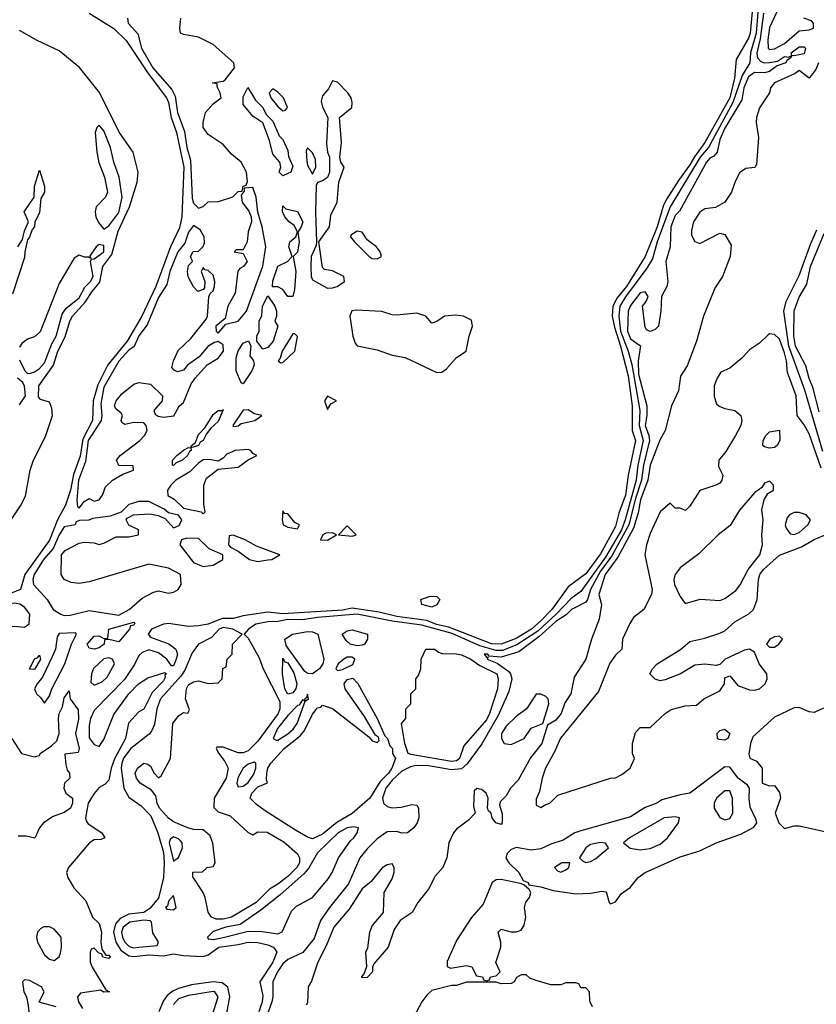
# Model space of a CAD drawing. Header units: inches. Extents: x 2348341 to 2479810, y 460419 to 613669.
# Tile 570 of 656: x 2445011 to 2448219, y 553400 to 557364. Entities that reach past the tile are written whole.
import ezdxf

# ---------------------------------------------------------------- set-up
doc = ezdxf.new("R2010")
doc.units = ezdxf.units.IN
doc.header["$MEASUREMENT"] = 0
doc.layers.add('C4545', color=7, linetype='Continuous')

msp = doc.modelspace()

# ---------------------------------------------------------------- linework, layer by layer
at = {"layer": 'C4545', "color": 2}
for points, elevation in [([(2447961.3, 557410), (2447952.1, 557310), (2447945.3, 557290), (2447896.4, 557203.6), (2447888.9, 557128.9), (2447870, 557049.8), (2447770, 556869.8), (2447727.6, 556812.4), (2447710, 556779.2), (2447663.6, 556716.4), (2447617.4, 556642.6), (2447603.3, 556616.6), (2447577.4, 556530), (2447529, 556410), (2447453.8, 556290), (2447416.3, 556243.7), (2447399.8, 556210), (2447397, 556170), (2447405.8, 556125.8), (2447430.1, 556050), (2447460.4, 555930), (2447477.8, 555810), (2447477.6, 555710), (2447490.2, 555670), (2447461.3, 555530), (2447450, 555449.3), (2447423.2, 555376.8), (2447410, 555323.7), (2447350, 555213.3), (2447290, 555133), (2447219.9, 555080.1), (2447153.4, 554990), (2447110, 554943.8), (2447072.3, 554910), (2447010, 554873.1), (2446950, 554849.9), (2446910, 554850.8), (2446738.6, 554918.6), (2446689.5, 554929.5), (2446650, 554945.2), (2446530, 554961.5), (2446458.3, 554978.3), (2446350, 554995.3), (2446310, 554987.3), (2446070, 554971.8), (2446010, 554979.2), (2445910, 554964.4), (2445870, 554953.5), (2445826.3, 554953.7), (2445770, 554930.9), (2445730, 554923.5), (2445690, 554921.2), (2445610, 554932.5), (2445590, 554929.8), (2445541.6, 554910), (2445527.3, 554890), (2445538, 554878), (2445611, 554851), (2445639.3, 554830), (2445646, 554810), (2445640.5, 554790), (2445630, 554762), (2445622, 554762), (2445602.7, 554790), (2445570, 554814.5), (2445530, 554827.3), (2445503.7, 554816.3), (2445490, 554804), (2445472.3, 554767.7), (2445432.4, 554707.6), (2445310, 554582.7), (2445296, 554550), (2445290, 554522), (2445290, 554472), (2445310, 554446), (2445330, 554437.3), (2445350, 554466), (2445390, 554566), (2445449.6, 554650.4), (2445489.6, 554690.4), (2445526.2, 554713.8), (2445595.3, 554735.3), (2445602, 554730), (2445594.4, 554725.6), (2445595.9, 554715.9), (2445590, 554702.7), (2445544.2, 554655.8), (2445510, 554588), (2445490, 554578), (2445448.5, 554531.5), (2445436.4, 554470), (2445392.3, 554387.7), (2445379, 554350), (2445370, 554302), (2445354.4, 554285.6), (2445330, 554272.3), (2445310, 554249.2), (2445286.7, 554210), (2445276, 554150), (2445278, 554138), (2445286.4, 554126.4), (2445342, 554090), (2445354, 554070), (2445336.9, 554063.1), (2445310, 554062), (2445292, 554050), (2445206.8, 553950), (2445198.8, 553930), (2445204.9, 553910), (2445228.9, 553868.9), (2445276.7, 553816.7), (2445304, 553750), (2445330, 553724.7), (2445340.5, 553690), (2445337.3, 553650), (2445342, 553622), (2445358, 553598), (2445370, 553598), (2445376, 553590), (2445370, 553584), (2445346, 553590), (2445342, 553602), (2445327.3, 553607.3), (2445310, 553626), (2445298, 553622), (2445294, 553610), (2445294, 553570), (2445302, 553550), (2445358, 553458), (2445372, 553450), (2445350, 553448.7), (2445336.4, 553456.4), (2445254.8, 553445.2), (2445242.8, 553430), (2445246.8, 553410), (2445263.4, 553383.4)], 18), ([(2447984.5, 557410), (2447976.1, 557310), (2447954.4, 557230), (2447951.2, 557190), (2447920.6, 557139.4), (2447883.1, 557030), (2447784.6, 556850), (2447751.6, 556810), (2447629.6, 556610.4), (2447578.5, 556470), (2447558.7, 556401.3), (2447536.6, 556363.4), (2447450, 556248.7), (2447427.5, 556210), (2447422.9, 556170), (2447430.7, 556110), (2447460.4, 556030), (2447475.3, 555975.3), (2447507.6, 555790), (2447505.3, 555730), (2447521.1, 555670), (2447499.5, 555570), (2447493.8, 555510), (2447449.5, 555350), (2447434.1, 555310), (2447370, 555200.7), (2447270, 555061.3), (2447230, 555032), (2447171, 554970), (2447097.7, 554902.3), (2447012.7, 554847.3), (2446955.4, 554824.6), (2446930, 554824.6), (2446863.3, 554843.3), (2446752.5, 554892.5), (2446630, 554926.7), (2446510, 554942), (2446370, 554970.4), (2446210, 554957.4), (2446150, 554948.3), (2446090, 554948.8), (2446050, 554940.7), (2446010, 554939.8), (2445961, 554930), (2445932, 554910), (2445914, 554890), (2445930, 554874), (2445974.4, 554794.4), (2445991, 554750), (2446058.5, 554618.5), (2446057.6, 554590), (2446051.4, 554570), (2445970, 554459.6), (2445930, 554420.5), (2445910, 554412.3), (2445890, 554412.7), (2445830, 554435.3), (2445804.7, 554435.3), (2445802, 554430), (2445812, 554410), (2445837.3, 554377.3), (2445850.4, 554350), (2445842.6, 554310), (2445794.3, 554230), (2445792, 554192), (2445810, 554174.9), (2445858, 554158), (2445930, 554092), (2445950, 554082), (2445970, 554094), (2446007.3, 554092.7), (2446073.7, 554053.7), (2446130, 554006), (2446138, 553990), (2446137.6, 553970), (2446126, 553950), (2446090, 553914), (2446050, 553883), (2446016, 553864), (2445963.1, 553810), (2445864, 553750), (2445830, 553742), (2445802, 553742), (2445782.7, 553750), (2445769.1, 553770.9), (2445758, 553830), (2445749, 553850), (2445707.3, 553912.7), (2445708.4, 553931.6), (2445747.3, 553932.7), (2445766, 553950), (2445790, 553954), (2445798, 553970), (2445788.4, 554048.4), (2445778, 554078), (2445750, 554102), (2445710, 554104), (2445688, 554110), (2445630, 554135.1), (2445609.8, 554149.8), (2445573.6, 554190), (2445564.2, 554210), (2445558.7, 554238.7), (2445542, 554262), (2445496, 554290), (2445480.9, 554310), (2445476, 554330), (2445484.5, 554350), (2445510.5, 554370.5), (2445526.8, 554366.8), (2445538, 554358), (2445552, 554330), (2445570, 554312), (2445580.4, 554319.6), (2445618, 554390), (2445627.6, 554530), (2445650, 554560.7), (2445670, 554574.8), (2445688, 554572), (2445694.6, 554585.4), (2445678.4, 554630), (2445682, 554670), (2445690, 554686), (2445710, 554698), (2445730, 554702), (2445770, 554692), (2445810, 554694), (2445826, 554710), (2445828.4, 554751.6), (2445842, 554758), (2445846, 554790), (2445866, 554810), (2445868, 554850), (2445906, 554890), (2445868.7, 554910), (2445830, 554916.9), (2445814, 554910), (2445783.4, 554876.6), (2445730.7, 554850), (2445704.7, 554815.3), (2445675.1, 554744.9), (2445659.7, 554720.3), (2445577.4, 554630), (2445562.3, 554590), (2445553, 554527), (2445541, 554499), (2445532.6, 554487.4), (2445457.6, 554430), (2445429.1, 554390.9), (2445421.5, 554370), (2445419.1, 554350), (2445429.4, 554269.4), (2445450, 554233.7), (2445499.2, 554199.2), (2445539, 554159), (2445567.4, 554090), (2445590, 554010.6), (2445592.4, 553970), (2445589.3, 553910), (2445570, 553826.9), (2445534.6, 553785.4), (2445510.4, 553770), (2445450, 553762.5), (2445414.6, 553745.4), (2445395.8, 553724.2), (2445388.4, 553690), (2445398, 553650), (2445418.2, 553618.2), (2445450, 553594.7), (2445470, 553592), (2445530, 553598.9), (2445590, 553594.3), (2445630, 553603.6), (2445670, 553596.9), (2445750, 553592.7), (2445770, 553598.7), (2445813.2, 553630), (2445890, 553640.2), (2445930, 553650.2), (2445970, 553648.7), (2446010, 553639.5), (2446030.7, 553630), (2446039.9, 553619.9), (2446046, 553610), (2446030.3, 553570), (2445978, 553490), (2445990, 553434), (2445986.7, 553410), (2445973.8, 553370)], 22), ([(2445290.7, 557390.7), (2445390, 557329), (2445440, 557280), (2445527.4, 557147.4), (2445601.1, 557050), (2445609.2, 557030), (2445620.9, 556970), (2445642.7, 556910), (2445671.4, 556770), (2445663.2, 556570), (2445653.9, 556526.1), (2445617.4, 556450), (2445558.2, 556290), (2445502.7, 556170), (2445442.7, 556070), (2445365.6, 555974.4), (2445325.7, 555894.3), (2445307, 555830), (2445303.2, 555750), (2445264.2, 555675.8), (2445253.9, 555606.1), (2445226.9, 555533.1), (2445214.6, 555470), (2445195.5, 555410), (2445162.7, 555350), (2445131, 555269), (2445031.2, 555130), (2445013.4, 555070), (2444950, 555044.5)], 14), ([(2445444.9, 557370), (2445447.7, 557350), (2445486.9, 557306.9), (2445501.7, 557250), (2445547.3, 557170), (2445622.7, 557082.7), (2445636.7, 557056.7), (2445645.4, 556990), (2445673.9, 556913.9), (2445684.3, 556850), (2445698.6, 556798.6), (2445705.1, 556645.1), (2445710, 556624.7), (2445730, 556604.7), (2445750, 556612), (2445770, 556631.3), (2445811.6, 556631.6), (2445868.9, 556651.1), (2445890, 556672), (2445906, 556674), (2445910, 556694), (2445922, 556698), (2445928, 556712), (2445924, 556750), (2445902.7, 556790), (2445862.9, 556822.9), (2445830, 556861.2), (2445770, 556902), (2445749, 556930), (2445749, 556950), (2445759, 556990), (2445790, 557024.7), (2445822, 557050), (2445818, 557070), (2445806, 557094), (2445806, 557106), (2445786, 557110), (2445830, 557116), (2445837.5, 557122.5), (2445876, 557170), (2445873.2, 557190), (2445790, 557264.5), (2445730, 557294), (2445670, 557304), (2445658, 557310), (2445655.3, 557330), (2445659, 557370)], 18), ([(2448005.5, 557390), (2447993, 557287), (2447979.2, 557230), (2447981.8, 557210), (2447995.3, 557195.3), (2448010, 557190.2), (2448030, 557191.1), (2448062.4, 557197.6), (2448090, 557215.6), (2448106.3, 557213.7), (2448119.6, 557219.6), (2448116, 557210), (2448100.6, 557199.4), (2448096.4, 557190), (2448061.1, 557178.9), (2448030, 557155.1), (2448010, 557149.8), (2447970, 557151), (2447946.2, 557133.8), (2447927.1, 557090), (2447918.5, 557041.5), (2447850, 556927), (2447830, 556881.2), (2447819.3, 556830), (2447805.4, 556814.6), (2447790, 556806.6), (2447777.1, 556790), (2447667.4, 556592.6), (2447650, 556575.1), (2447633, 556530), (2447630.8, 556450), (2447613, 556390), (2447620.5, 556310), (2447616.3, 556290), (2447594.8, 556250), (2447592.4, 556190), (2447582.8, 556130), (2447570, 556117.2), (2447549.1, 556109.1), (2447535.3, 556115.3), (2447530, 556126), (2447519, 556210), (2447534, 556230), (2447542, 556250), (2447530, 556268), (2447510, 556264), (2447470, 556212.7), (2447461.3, 556190), (2447457.8, 556110), (2447470, 556079.3), (2447510.6, 556050.6), (2447501.2, 555990), (2447503.1, 555936.9), (2447535.6, 555810), (2447536.5, 555770), (2447529.5, 555730), (2447543.9, 555690), (2447546.4, 555670), (2447522.7, 555570), (2447515, 555510), (2447490, 555436.3), (2447463.3, 555330), (2447395.1, 555204.9), (2447350, 555143.1), (2447308.7, 555070), (2447297.6, 555030), (2447290, 555018.9), (2447232.2, 554990), (2447211.7, 554968.3), (2447170, 554941.7), (2447101.3, 554878.7), (2447021.2, 554818.8), (2446950, 554797.3), (2446901.2, 554801.2), (2446896, 554810), (2446881, 554810), (2446890, 554798), (2446896.9, 554796.9), (2446893.4, 554790), (2446933.8, 554773.8), (2446979.8, 554739.8), (2446987.6, 554730), (2446993.1, 554710), (2446980.2, 554659.8), (2446938, 554562), (2446871.7, 554448.3), (2446812.1, 554367.9), (2446790, 554348), (2446750, 554344.1), (2446650, 554360.8), (2446600.1, 554359.9), (2446583.8, 554356.2), (2446550, 554338), (2446510, 554302.7), (2446484.5, 554270), (2446472, 554230), (2446476.3, 554210), (2446490, 554196.3), (2446510, 554190.5), (2446547, 554193), (2446590, 554204.7), (2446610, 554202), (2446616, 554190), (2446618, 554150), (2446611.3, 554130), (2446598, 554110), (2446572, 554090), (2446549.5, 554089.5), (2446530, 554095.3), (2446490, 554094), (2446450, 554066), (2446410, 554025.2), (2446380.5, 553990), (2446334.6, 553885.4), (2446257.6, 553790), (2446222.6, 553737.4), (2446195.9, 553664.1), (2446151, 553609), (2446090, 553580.4), (2446070, 553563.1), (2446049.2, 553530), (2446030.2, 553490), (2446030.2, 553430), (2446026, 553410), (2446011.4, 553368.6)], 26), ([(2448061.1, 557398.9), (2448030, 557333.2), (2448023.1, 557283.1), (2448024.9, 557250), (2448030, 557244), (2448050, 557247), (2448090, 557268.7), (2448150, 557318.8), (2448190, 557322.8), (2448208, 557330), (2448208, 557350), (2448199, 557359), (2448168, 557370)], 30), ([(2444973.2, 555346.8), (2445013.4, 555406.6), (2445033.7, 555446.3), (2445052.9, 555550), (2445065.6, 555590), (2445114.5, 555685.5), (2445142.2, 555770), (2445140.1, 555800.1), (2445130, 555824.5), (2445094.2, 555834.2), (2445085.7, 555845.7), (2445087.1, 555890), (2445146.6, 555973.4), (2445164.1, 556030), (2445193.3, 556086.7), (2445212.8, 556150), (2445223.8, 556170), (2445273.7, 556226.3), (2445302.2, 556270), (2445333.4, 556306.6), (2445344.8, 556370), (2445381.1, 556418.9), (2445406.8, 556513.2), (2445453.2, 556610), (2445483.9, 556710), (2445487.2, 556750), (2445467.8, 556830), (2445411.8, 556911.8), (2445331.3, 557071.3), (2445251.3, 557171.3), (2445170, 557238.3), (2445080.7, 557280.7), (2445010, 557320.4)], 14), ([(2448228, 557190), (2448216.4, 557163.6), (2448190, 557128), (2448150, 557159), (2448133, 557147), (2448050.4, 557109.6), (2448034, 557090), (2448030, 557069), (2447990.4, 557009.6), (2447978.4, 556970), (2447976.4, 556950), (2447986, 556890), (2447978.5, 556781.5), (2447970.6, 556769.4), (2447935.3, 556764.7), (2447910, 556748), (2447890, 556708.7), (2447877.6, 556670), (2447850, 556629.2), (2447812.7, 556607.3), (2447770, 556602.7), (2447750, 556589.3), (2447723.7, 556550), (2447715.5, 556515.5), (2447715.9, 556495.9), (2447730, 556471), (2447750, 556462.8), (2447830, 556504), (2447850, 556498.8), (2447876.1, 556456.1), (2447872, 556410), (2447840.3, 556330), (2447810, 556282.7), (2447764.9, 556170), (2447735.8, 556070), (2447698, 555970), (2447671.6, 555928.4), (2447663.7, 555870), (2447635.3, 555810), (2447610.2, 555709.8), (2447589, 555671), (2447550.2, 555570), (2447540.2, 555510), (2447510.3, 555430.3), (2447501.2, 555378.8), (2447483, 555317), (2447420.1, 555199.9), (2447368.7, 555130), (2447342.6, 555050), (2447353.4, 555010), (2447344.9, 554950), (2447313, 554870), (2447290.5, 554790), (2447243, 554717), (2447230.3, 554650), (2447206.2, 554613.8), (2447191.8, 554570), (2447170, 554543.6), (2447136, 554524), (2447112.7, 554450), (2447067.3, 554392.7), (2447017.6, 554302.4), (2446986.8, 554270), (2446970, 554239), (2446945.2, 554214.8), (2446943.5, 554203.5), (2446953.7, 554166.3), (2446954, 554130), (2446950, 554124), (2446928.7, 554130), (2446914, 554150), (2446908.9, 554168.9), (2446899, 554179), (2446894, 554190), (2446897.2, 554230), (2446889.5, 554249.5), (2446870, 554265.2), (2446851.6, 554268.4), (2446841, 554259), (2446838, 554198), (2446844.7, 554170), (2446818.5, 554141.5), (2446770, 554105.2), (2446757.3, 554090), (2446738.8, 554050), (2446731, 553990), (2446714.8, 553950), (2446684.4, 553915.6), (2446656.4, 553863.6), (2446614, 553810), (2446590.5, 553769.5), (2446542.8, 553737.2), (2446534.4, 553725.6), (2446518.8, 553701.2), (2446494, 553630), (2446436.9, 553563.1), (2446431.3, 553550), (2446431, 553530), (2446410, 553508), (2446390, 553506), (2446388, 553510), (2446398, 553522), (2446408.4, 553551.6), (2446405.2, 553610), (2446412.5, 553627.5), (2446420.9, 553690), (2446430, 553716), (2446475.3, 553770), (2446479, 553850), (2446510, 553904.7), (2446519, 553930), (2446518, 553950), (2446510, 553966), (2446490, 553962), (2446470, 553949), (2446425.5, 553894.5), (2446390, 553865.2), (2446337, 553783), (2446275.5, 553710), (2446245.1, 553634.9), (2446211, 553570), (2446186.4, 553493.6), (2446172, 553470), (2446170, 553406), (2446163.6, 553396.4)], 30), ([(2445003.7, 556450), (2445021.2, 556478.8), (2445030, 556514), (2445046, 556550), (2445028, 556590), (2445069.2, 556650), (2445070, 556694), (2445090, 556758), (2445110, 556694), (2445110.6, 556670), (2445096, 556644), (2445090, 556586), (2445071.3, 556550), (2445070.8, 556530), (2445061, 556519), (2445050, 556488), (2445042, 556478), (2445030.6, 556430), (2445030, 556406), (2444981.1, 556258.9)], 14), ([(2448245.4, 555625.4), (2448172.6, 555872.6), (2448108.7, 556050), (2448088.5, 556190), (2448097.2, 556230), (2448150, 556334.4), (2448197.1, 556462.9), (2448221.5, 556518.5)], 30), ([(2448230, 555785.2), (2448204.8, 555884.8), (2448190, 555919.3), (2448176.2, 555970), (2448134.6, 556050), (2448128.5, 556090), (2448130, 556191.3), (2448150, 556246.8), (2448181.2, 556298.8), (2448196, 556370), (2448250, 556503.8)], 26), ([(2445010, 555994), (2445030.8, 555950), (2445040.9, 555940.9), (2445050, 555939.3), (2445070, 555946), (2445090, 555959.6), (2445110, 555982.6), (2445140.4, 556059.6), (2445157.2, 556090), (2445181.4, 556178.6), (2445197.4, 556202.6), (2445250, 556244), (2445273.4, 556286.6), (2445296, 556310), (2445306.6, 556330), (2445295.3, 556390), (2445300.2, 556399.8), (2445310, 556401), (2445349, 556430), (2445350, 556455.3), (2445330, 556459), (2445318, 556450), (2445292, 556410), (2445298, 556402), (2445288, 556408), (2445272, 556408), (2445250, 556415.3), (2445230, 556404), (2445170, 556302), (2445092.6, 556107.4), (2445070, 556087), (2445042, 556078), (2445019.6, 556060.4), (2445010, 556046)], 18), ([(2448238, 555558), (2448190, 555696), (2448170, 555733.2), (2448142, 555770), (2448137.6, 555850), (2448103.2, 555943.2), (2448099.2, 555990), (2448090, 556022.7), (2448070, 556078), (2448050, 556097.2), (2448030, 556099), (2448024.5, 556095.5), (2447990, 556062), (2447950, 556035.3), (2447918.5, 556001.5), (2447870, 555961.2), (2447834.8, 555945.2), (2447819.1, 555920.9), (2447807.3, 555890), (2447807.1, 555847.1), (2447817.3, 555817.3), (2447827.7, 555807.7), (2447850, 555798.8), (2447891.3, 555790), (2447914.8, 555770), (2447918.8, 555750), (2447914.8, 555730), (2447893.4, 555690), (2447854.6, 555625.4), (2447826.8, 555590), (2447825.4, 555565.4), (2447842, 555530), (2447838, 555510), (2447830, 555498), (2447814, 555490), (2447750, 555468), (2447710, 555406), (2447691.6, 555388.4), (2447670, 555398), (2447650, 555398), (2447630, 555418), (2447590, 555382), (2447550, 555295.3), (2447534.9, 555250), (2447528, 555210), (2447557.3, 555070), (2447554.8, 555050), (2447524.7, 554990), (2447482.8, 554957.2), (2447467.1, 554932.9), (2447438, 554870), (2447436, 554830), (2447410, 554805.2), (2447387.2, 554772.8), (2447341.1, 554658.9), (2447188.1, 554471.9), (2447164.2, 554415.8), (2447128.2, 554350), (2447114.8, 554310), (2447104, 554256), (2447090, 554226), (2447090, 554202), (2447110, 554192), (2447130, 554204.7), (2447146, 554210), (2447178, 554242), (2447390, 554310.8), (2447410, 554311), (2447435.5, 554324.5), (2447468.7, 554350), (2447486, 554390), (2447478, 554410), (2447478, 554450), (2447490, 554494), (2447510, 554514), (2447550, 554514), (2447610, 554571.3), (2447633.6, 554586.4), (2447690, 554601), (2447736.4, 554603.6), (2447766, 554630), (2447830, 554662), (2447848.7, 554690), (2447850, 554714), (2447870, 554722), (2447903, 554683), (2447950, 554665.5), (2447970, 554664.9), (2447989.5, 554670.5), (2448013.2, 554690), (2448021.2, 554710), (2448019.3, 554730), (2447989, 554770), (2447970, 554818), (2447950, 554829), (2447930, 554826), (2447851.3, 554790), (2447830, 554768), (2447816, 554764), (2447770, 554769.2), (2447730, 554765.2), (2447671.3, 554730), (2447610, 554706), (2447590, 554702.7), (2447569.3, 554709.3), (2447548.7, 554730), (2447559, 554750), (2447577.2, 554770), (2447671.7, 554828.3), (2447710, 554860.7), (2447770, 554874), (2447830, 554894), (2447850, 554904), (2447890, 554939.1), (2447947.5, 554972.5), (2447965.2, 554990), (2447981.2, 555030), (2447986, 555110), (2447991.6, 555130), (2448006, 555150), (2448070, 555208.4), (2448158.5, 555241.5), (2448210, 555271.8), (2448251.2, 555288.8)], 34), ([(2445010, 555813.4), (2445033.5, 555850), (2445030, 555888.7), (2445023.2, 555903.2), (2445001.2, 555921.2)], 18), ([(2445830, 555794), (2445828.8, 555791.2)], 14), ([(2444979.1, 554470), (2445018, 554410), (2445070, 554396), (2445090, 554402), (2445093.2, 554410), (2445139.1, 554440.9), (2445159.6, 554460.4), (2445169.6, 554490.4), (2445166.3, 554550), (2445169.7, 554570), (2445182.4, 554597.6), (2445190, 554634), (2445210, 554662), (2445213.4, 554630), (2445245.5, 554585.5), (2445247.9, 554547.9), (2445235.8, 554490), (2445250.6, 554429.4), (2445246, 554414), (2445192.7, 554407.3), (2445196, 554364), (2445202, 554342), (2445211, 554330), (2445212, 554310), (2445190.8, 554290), (2445187.7, 554270), (2445196, 554250), (2445222.8, 554230), (2445223, 554210), (2445214.9, 554190), (2445190, 554172.3), (2445144.7, 554155.3), (2445106, 554130), (2445090.7, 554110), (2445071, 554069), (2445036.6, 554076.6), (2445003.8, 554076.2)], 14), ([(2448247.3, 554592.7), (2448210, 554575.3), (2448190, 554578), (2448150, 554595.3), (2448130, 554594), (2448050, 554555.3), (2447963.8, 554476.2), (2447954, 554450), (2447947.3, 554407.3), (2447951, 554391), (2447978.4, 554378.4), (2448000.7, 554350), (2448001, 554290), (2448030, 554278.8), (2448050, 554281), (2448070, 554252), (2448074, 554230), (2448053, 554170), (2448068, 554130), (2448090, 554108), (2448130, 554118), (2448150, 554118), (2448290, 554088)], 34), ([(2445158, 553390), (2445088.7, 553408.7), (2445108.7, 553450), (2445098, 553470), (2445050, 553495.3), (2445030, 553498), (2445022, 553490), (2445027.3, 553450), (2445038, 553430), (2445043.6, 553403.6), (2445053, 553330)], 18), ([(2445841.7, 553350), (2445856.4, 553430), (2445848.8, 553468.8), (2445826.1, 553486.1), (2445790, 553490.8), (2445702.3, 553477.7), (2445650, 553463.8), (2445627, 553453), (2445604.7, 553435.3), (2445587.8, 553412.2), (2445570.9, 553369.1)], 22), ([(2447318, 553390), (2447307.3, 553412.7), (2447306, 553450), (2447290, 553466), (2447270, 553466), (2447262, 553482), (2447250, 553486), (2447210, 553486), (2447190, 553478), (2447150, 553478), (2447090, 553495.3), (2447065.6, 553505.6), (2447050, 553518), (2447030, 553518), (2447011.6, 553508.4), (2447002, 553490), (2446990, 553484), (2446950, 553482), (2446930, 553488.7), (2446810, 553488.7), (2446770, 553475.3), (2446750, 553475.3), (2446670, 553455.1), (2446650, 553437.2), (2446630, 553409.2), (2446598, 553350)], 34), ([(2445784, 553350), (2445809.4, 553430), (2445796, 553450), (2445790, 553451.9), (2445690, 553435.3), (2445650, 553421.3), (2445630, 553399.3)], 26)]:
    msp.add_lwpolyline(points, dxfattribs=dict(at, elevation=elevation))
for points, elevation in [([(2448130, 557218), (2448120.1, 557220.1), (2448118, 557230), (2448150, 557255.2), (2448170, 557255.3), (2448175.8, 557250), (2448170, 557227.1)], 26), ([(2446070, 556735.3), (2446055.3, 556750), (2446062, 556770), (2446058, 556790), (2446030, 556822), (2446017.2, 556877.2), (2445989.3, 556949.3), (2445950, 556975.3), (2445910, 557022), (2445910, 557054), (2445929.3, 557090.7), (2445959.9, 557039.9), (2445990, 557010.5), (2446002.5, 556982.5), (2446030, 556954.8), (2446055.9, 556895.9), (2446070, 556881), (2446090, 556838), (2446093, 556813), (2446110, 556774), (2446102, 556750), (2446090, 556745.2)], 14), ([(2446270, 557118), (2446253.7, 557086.3), (2446230, 557058), (2446224, 557036), (2446230, 557012), (2446252, 556970), (2446245.5, 556865.5), (2446250.6, 556830.6), (2446258.8, 556810), (2446258.8, 556750), (2446250.8, 556729.2), (2446230, 556715.3), (2446210, 556708.7), (2446204.1, 556695.9), (2446201.6, 556590), (2446206, 556470), (2446204.7, 556455.3), (2446184.9, 556410), (2446182.4, 556370), (2446184.4, 556330), (2446190, 556316), (2446250, 556283.1), (2446270, 556283.8), (2446288.7, 556290), (2446318, 556310), (2446315.3, 556330), (2446270, 556353.2), (2446238, 556358), (2446230, 556366), (2446215.3, 556470), (2446258, 556530), (2446263.1, 556576.9), (2446289, 556630), (2446296, 556710), (2446317.2, 556770), (2446304, 556790), (2446299.3, 556810), (2446307, 556870), (2446298, 556970), (2446348, 557010), (2446349, 557030), (2446345.2, 557050), (2446332.7, 557070), (2446290, 557112.7)], 18), ([(2446030, 557085.2), (2446014.8, 557070), (2446022.4, 557050), (2446050, 557014), (2446070, 556997.3), (2446080.4, 556999.6), (2446089, 557010), (2446072.3, 557050), (2446050, 557072.7)], 18), ([(2445330, 556939), (2445321, 556930), (2445314, 556910), (2445321.6, 556830), (2445328.7, 556788.7), (2445352.7, 556730), (2445364, 556670), (2445356, 556650), (2445318.8, 556610), (2445314, 556590), (2445317.3, 556570), (2445328, 556548), (2445350, 556521), (2445370, 556533.4), (2445410, 556588.4), (2445422.9, 556650), (2445411.6, 556730), (2445389.5, 556790), (2445376.3, 556850), (2445350, 556917.2)], 18), ([(2446170, 556848), (2446164, 556836), (2446166.6, 556793.4), (2446170, 556778), (2446190, 556742), (2446202.7, 556770), (2446201.2, 556801.2), (2446190, 556828)], 18), ([(2445950, 556688), (2445914, 556686), (2445914, 556674), (2445902, 556658), (2445906, 556630), (2445933.2, 556593.2), (2445943, 556570), (2445943.8, 556550), (2445930.6, 556510), (2445926.8, 556470), (2445910, 556438), (2445882, 556438), (2445874, 556430), (2445910, 556422), (2445926, 556390), (2445911.3, 556370), (2445897.1, 556362.9), (2445888.8, 556351.2), (2445877.8, 556262.3), (2445848.4, 556210), (2445838.5, 556161.5), (2445801, 556130), (2445802, 556110), (2445810, 556102), (2445841.2, 556138.8), (2445890, 556150.6), (2445924.2, 556190), (2445990, 556372), (2446002.4, 556450), (2445986.6, 556530), (2445969.1, 556589.1), (2445962.7, 556650)], 18), ([(2446090, 556249), (2446070, 556278), (2446050, 556288), (2446029, 556289), (2446030, 556312), (2446050, 556371), (2446088.9, 556391.1), (2446108, 556410), (2446094, 556450), (2446099, 556470), (2446122, 556490), (2446129, 556510), (2446115.5, 556535.5), (2446095.3, 556550), (2446079, 556570), (2446069.2, 556590), (2446070, 556614), (2446082, 556602), (2446130, 556592), (2446150.3, 556550), (2446144.7, 556530), (2446131, 556509), (2446135.8, 556470), (2446130, 556428), (2446112, 556410), (2446122, 556350), (2446117.3, 556277.3), (2446110, 556249.3)], 14), ([(2445710, 556535.3), (2445690, 556508.7), (2445675.5, 556464.5), (2445647.6, 556430), (2445614.9, 556350), (2445602.5, 556297.5), (2445570, 556246), (2445524.1, 556135.9), (2445490, 556091.3), (2445472, 556048), (2445450, 556033.5), (2445410, 555989.6), (2445350, 555884.5), (2445337.4, 555817.4), (2445341.7, 555770), (2445338, 555750), (2445286, 555670), (2445275.3, 555584.7), (2445247.5, 555510), (2445240.4, 555430), (2445243.5, 555403.5), (2445250, 555398), (2445270, 555424.7), (2445290, 555436), (2445310, 555426), (2445330, 555431.3), (2445344, 555450), (2445356.5, 555483.5), (2445384, 555510), (2445426.3, 555533.7), (2445468.7, 555550), (2445467.3, 555567.3), (2445410, 555569), (2445400.9, 555590), (2445414.5, 555610), (2445494.7, 555670), (2445513.3, 555690), (2445523.6, 555710), (2445519.5, 555730), (2445510, 555740.9), (2445470, 555742.9), (2445434, 555734), (2445422, 555742), (2445419, 555750), (2445424, 555770), (2445419.3, 555779.3), (2445397.2, 555797.2), (2445392.7, 555810), (2445399.6, 555830), (2445421.8, 555858.2), (2445470, 555897), (2445490, 555903.7), (2445537.1, 555897.1), (2445586, 555850), (2445584.7, 555830), (2445551, 555790), (2445556, 555776), (2445567.9, 555767.9), (2445590, 555764), (2445631.5, 555768.5), (2445652.3, 555807.7), (2445670, 555822.8), (2445701.7, 555898.3), (2445718, 555922), (2445765.1, 555974.9), (2445810, 556001.3), (2445831.1, 556030), (2445830, 556055.3), (2445810, 556069), (2445795.3, 556064.7), (2445770, 556049), (2445733.7, 556006.3), (2445687, 555973), (2445670, 555953.2), (2445646.6, 555946.6), (2445632.7, 555952.7), (2445623.7, 555963.7), (2445629.4, 555990), (2445648.2, 556031.8), (2445699.7, 556080.3), (2445761.2, 556158.8), (2445767, 556170), (2445772.3, 556247.7), (2445778, 556262), (2445790, 556272), (2445794.5, 556290), (2445796, 556310), (2445790, 556335.3), (2445770, 556354), (2445756.4, 556356.4), (2445750, 556366), (2445742, 556350), (2445756, 556310), (2445755.3, 556284.7), (2445750, 556278), (2445728, 556270), (2445710, 556288), (2445689.3, 556329.3), (2445686, 556350), (2445690, 556374), (2445706, 556390), (2445698, 556410), (2445709, 556431), (2445730, 556432), (2445749, 556451), (2445754.6, 556465.4), (2445753.2, 556490), (2445738, 556518)], 18), ([(2446370, 556513.2), (2446344, 556496), (2446342.8, 556490), (2446358.8, 556470), (2446418, 556410), (2446430, 556402.8), (2446450, 556401), (2446468, 556410), (2446462, 556430), (2446448, 556450), (2446410, 556478), (2446390, 556508)], 18), ([(2445990, 556038), (2445966, 556070), (2445966, 556090), (2445975.3, 556110), (2445975.3, 556150), (2445986.3, 556173.7), (2445987.8, 556210), (2446010, 556252), (2446038, 556210), (2446044.7, 556190), (2446044.7, 556170), (2446038, 556150), (2446050.7, 556130.7), (2446032, 556070), (2446010, 556044)], 14), ([(2446365.2, 556194.8), (2446347.9, 556192.1), (2446340.4, 556170), (2446352.2, 556090), (2446361.1, 556061.1), (2446370, 556050.7), (2446450, 556034.4), (2446510, 556014), (2446563.4, 556003.4), (2446690, 555944.2), (2446710, 555945.3), (2446730, 555958), (2446770, 556003.8), (2446809, 556030), (2446820.9, 556090), (2446834.5, 556130), (2446830, 556154), (2446798, 556170), (2446765.5, 556174.5), (2446722, 556170), (2446690, 556148.7), (2446670, 556142), (2446646, 556170), (2446610, 556183), (2446530, 556174.5), (2446510, 556176), (2446469.3, 556189.3)], 18), ([(2446110, 556099.3), (2446067.2, 556030), (2446059.3, 556000.7), (2446052, 555990), (2446062.8, 555982.8), (2446070, 555984), (2446118.4, 556030), (2446129, 556089), (2446118.6, 556098.6)], 18), ([(2445910, 555898), (2445902, 555902), (2445882, 555950), (2445882.7, 556002.7), (2445890, 556031), (2445910, 556061), (2445931.6, 556071.6), (2445942, 556050), (2445938, 556010), (2445952, 555990), (2445954.8, 555974.8), (2445946, 555950)], 14), ([(2446250, 555848), (2446238, 555830), (2446250, 555794), (2446263.1, 555816.9), (2446286, 555830)], 18), ([(2445828.8, 555791.2), (2445810, 555746), (2445780.4, 555719.6), (2445763, 555697), (2445750, 555669.4), (2445736.8, 555663.2), (2445730, 555649.6), (2445700.4, 555640.4), (2445702, 555650), (2445718, 555662), (2445730, 555694), (2445757.5, 555722.5), (2445790, 555774.8), (2445810, 555790.7)], 14), ([(2445930, 555792.7), (2445910, 555792), (2445868.4, 555730), (2445870, 555726.8), (2445890, 555728.5), (2445902, 555738), (2445958, 555750), (2445986, 555770), (2445956.6, 555776.6)], 18), ([(2448030, 555639), (2448010, 555644), (2448004, 555650), (2448005.2, 555670), (2448015.3, 555690), (2448030, 555704.7), (2448070, 555712), (2448071.3, 555670), (2448061, 555650), (2448050, 555641.2)], 34), ([(2445930, 555634), (2445878, 555630), (2445844.9, 555615.1), (2445830, 555598), (2445810, 555586), (2445773.2, 555593.2), (2445750, 555591.6), (2445730, 555578), (2445696, 555544), (2445639.3, 555510), (2445619.3, 555490), (2445606, 555470), (2445607.7, 555447.7), (2445633, 555433), (2445670, 555398), (2445742, 555382), (2445750, 555374), (2445758, 555382), (2445752.7, 555412.7), (2445752.7, 555490), (2445762.5, 555517.5), (2445810, 555554), (2445890, 555562), (2445930, 555592), (2445966, 555610), (2445950, 555618), (2445942, 555630)], 18), ([(2445630, 555569.5), (2445626, 555570), (2445626.6, 555590), (2445643.7, 555610), (2445670, 555630.4), (2445690, 555641), (2445699.8, 555639.8), (2445701, 555630), (2445694.2, 555625.8), (2445686.8, 555610), (2445666, 555590), (2445640.5, 555579.5)], 14), ([(2448030, 555506), (2448010, 555498), (2447998.8, 555481.2), (2447970, 555459), (2447910, 555389), (2447872.1, 555327.9), (2447824, 555290), (2447746.2, 555213.8), (2447670, 555157.2), (2447650.8, 555130), (2447645.5, 555110), (2447648, 555090), (2447670, 555042), (2447690, 555014), (2447751.1, 555031.1), (2447830, 555025.5), (2447850, 555033), (2447894.7, 555065.2), (2447911.9, 555088.1), (2447944, 555150), (2447991.3, 555210), (2448001.6, 555250), (2447999.5, 555290), (2448005.2, 555350), (2447999, 555390), (2448009, 555431), (2448024, 555456), (2448046, 555470), (2448046, 555490)], 38), ([(2445530, 555423.7), (2445490, 555423.6), (2445450, 555411.6), (2445418.8, 555381.2), (2445375.5, 555364.5), (2445304.9, 555355.1), (2445289, 555349), (2445252, 555348), (2445238, 555342), (2445234, 555330), (2445190, 555322), (2445170, 555289.6), (2445145.6, 555234.4), (2445106, 555190), (2445069.3, 555130), (2445062.8, 555110), (2445066.7, 555090), (2445121.1, 555030), (2445146, 554990), (2445176.3, 554970), (2445190, 554965.6), (2445213.6, 554966.4), (2445290, 554985.2), (2445410, 554966.4), (2445451.6, 554990), (2445504.4, 555035.6), (2445550, 555058.8), (2445570, 555064), (2445610, 555054.8), (2445630, 555059.1), (2445649, 555070), (2445661.2, 555090), (2445658, 555130), (2445610, 555155.1), (2445530, 555171.3), (2445290, 555100.9), (2445250, 555094), (2445217.6, 555097.6), (2445189.6, 555109.6), (2445178, 555130), (2445179.5, 555210), (2445193.4, 555226.6), (2445250, 555256), (2445270, 555261), (2445310, 555257.3), (2445330, 555250.7), (2445350, 555256.3), (2445398.4, 555281.6), (2445450, 555282.4), (2445488.7, 555290), (2445488.7, 555310), (2445449.5, 555329.5), (2445439, 555350), (2445443.2, 555356.8), (2445469.4, 555370.6), (2445534, 555374), (2445567.7, 555367.7), (2445596, 555356), (2445630, 555318), (2445652.5, 555327.5), (2445664, 555350), (2445650, 555368.7), (2445610, 555378), (2445592.9, 555392.9)], 18), ([(2446070, 555386), (2446067.3, 555350), (2446072, 555330), (2446090, 555321), (2446130, 555314), (2446138, 555330), (2446119, 555339), (2446090, 555374), (2446076.4, 555376.4)], 18), ([(2448150, 555379.3), (2448130, 555379.3), (2448111.3, 555370), (2448102, 555358), (2448094, 555330), (2448096.8, 555316.8), (2448114, 555294), (2448130, 555290.7), (2448150, 555299.1), (2448185.2, 555330), (2448195.3, 555350), (2448178, 555370)], 38), ([(2446330, 555326), (2446294, 555290), (2446350, 555284.7), (2446366, 555290)], 18), ([(2445683.4, 555276.6), (2445662, 555270), (2445654.8, 555250), (2445710, 555178), (2445750, 555162), (2445790, 555168), (2445828.7, 555190), (2445828, 555210), (2445774.2, 555234.2), (2445730, 555275.1)], 18), ([(2445870, 555288), (2445854, 555286), (2445851.3, 555250), (2445859.8, 555239.8), (2445890, 555224.7), (2445936, 555190), (2445970, 555183.1), (2446010, 555188.7), (2446026, 555190), (2446058, 555210), (2445963.7, 555243.7), (2445918, 555270)], 18), ([(2446270, 555298), (2446242.8, 555297.2), (2446232, 555290), (2446222, 555270), (2446250, 555268), (2446286, 555290)], 18), ([(2446670, 554999), (2446630, 555009.2), (2446626, 555030), (2446663.6, 555043.6), (2446690, 555042), (2446702, 555030), (2446690, 555008.7)], 14), ([(2444990, 555015.3), (2444960.5, 555010), (2444915.4, 554984.6), (2444876.4, 554970), (2444844.9, 554950), (2444840.5, 554939.5), (2444827.7, 554930), (2444844.4, 554924.4), (2444890, 554926.7), (2444930, 554920.4), (2444990, 554922), (2445030, 554918), (2445048.9, 554931.1), (2445051.6, 554970), (2445030, 554998.4), (2445010.8, 555010.8)], 18), ([(2445410, 554859), (2445370, 554868.7), (2445352.7, 554867.3), (2445351.3, 554850), (2445330, 554835.1), (2445310, 554829.6), (2445290, 554834), (2445282.9, 554850), (2445310, 554882), (2445330, 554882.8), (2445350, 554872), (2445366, 554874), (2445370, 554910.7), (2445470, 554938), (2445474.8, 554934.8), (2445470, 554926.6), (2445456.9, 554923.1), (2445453.4, 554910)], 14), ([(2445235.1, 554895.1), (2445170, 554892.1), (2445161.2, 554878.8), (2445154.3, 554830), (2445141.4, 554798.6), (2445103, 554717), (2445080.4, 554690), (2445070.8, 554670), (2445078, 554650), (2445094.8, 554634.8), (2445110, 554612), (2445130, 554642), (2445139.6, 554670), (2445192.4, 554770), (2445219.7, 554850), (2445239, 554890)], 18), ([(2446190, 554729.7), (2446171.6, 554731.6), (2446159.5, 554739.5), (2446084, 554844), (2446079, 554870), (2446108.7, 554890), (2446170, 554901.3), (2446190, 554899.5), (2446210.8, 554890), (2446235.8, 554790), (2446231.6, 554770), (2446218, 554750)], 22), ([(2446370, 554843.1), (2446341.2, 554850), (2446324.9, 554864.9), (2446309.3, 554890), (2446330, 554903.8), (2446350, 554907), (2446411.3, 554890), (2446411, 554870), (2446398.8, 554850), (2446390, 554846)], 22), ([(2448070, 554882), (2448050, 554879), (2448032, 554870), (2448018, 554850), (2448030, 554838), (2448050, 554838), (2448068, 554850), (2448082, 554870)], 34), ([(2446750, 554376.9), (2446585.6, 554405.6), (2446575.3, 554410), (2446562, 554450), (2446548, 554530), (2446566, 554550), (2446566, 554590), (2446586, 554610), (2446586, 554650), (2446606, 554670), (2446606, 554710), (2446616.4, 554723.6), (2446626, 554750), (2446628, 554790), (2446646, 554830), (2446682, 554830), (2446697.3, 554817.3), (2446712.4, 554812.4), (2446768.6, 554811.4), (2446790, 554806.7), (2446828, 554790), (2446863.6, 554763.6), (2446932.2, 554730), (2446937.1, 554710), (2446935.3, 554670), (2446902, 554570), (2446890, 554545.6), (2446799.1, 554440.9), (2446781.6, 554390), (2446770, 554380.5)], 22), ([(2445070, 554747.6), (2445049.6, 554749.6), (2445069.8, 554790.2), (2445083.3, 554796.7), (2445090, 554806), (2445094.6, 554790)], 14), ([(2445370, 554794.3), (2445350, 554791), (2445308.1, 554751.9), (2445299.6, 554730), (2445296.8, 554696.8), (2445310, 554684.9), (2445342.2, 554697.7), (2445363.1, 554716.9), (2445392, 554770), (2445384, 554790)], 18), ([(2446090, 554648.7), (2446079, 554670), (2446069.1, 554729.1), (2446070, 554794), (2446078, 554778), (2446090, 554774), (2446114.8, 554734.8), (2446127.3, 554690), (2446122, 554670), (2446110, 554653.2)], 22), ([(2446350, 554797.4), (2446330, 554796.9), (2446316.3, 554790), (2446293.4, 554770), (2446284, 554750), (2446290, 554744), (2446310, 554747.4), (2446352.4, 554767.6), (2446360.7, 554790)], 26), ([(2446190, 554066.6), (2446170, 554073.2), (2446121.5, 554101.5), (2445999.3, 554179.3), (2445964.1, 554204.1), (2445939.3, 554230), (2445945.6, 554250), (2445970, 554275.5), (2446008, 554292), (2446004, 554304), (2446005.6, 554330), (2446009.7, 554350), (2446021.6, 554370), (2446076.2, 554430), (2446139.5, 554480.5), (2446158, 554502), (2446190, 554567.3), (2446210, 554593), (2446223.2, 554596.8), (2446230, 554604.7), (2446270.6, 554590.6), (2446417.3, 554477.3), (2446430, 554461), (2446450, 554454), (2446458, 554462), (2446455.3, 554475.3), (2446444, 554484), (2446398.6, 554558.6), (2446320.9, 554670), (2446317, 554690), (2446330, 554707.3), (2446352.6, 554712.6), (2446372, 554692), (2446450.5, 554550.5), (2446481, 554481), (2446491.3, 554470), (2446501, 554441), (2446512, 554430), (2446512, 554410), (2446524.7, 554390), (2446508.9, 554350), (2446495.5, 554330), (2446462.7, 554297.3), (2446420.4, 554230), (2446350, 554168.3), (2446287.8, 554132.2), (2446230, 554085.4)], 22), ([(2446170, 554648), (2446166.2, 554633.8), (2446158, 554630), (2446159.6, 554620.4), (2446150, 554625.2), (2446136.1, 554603.9), (2446130, 554602.9), (2446090, 554562.6), (2446048.2, 554510), (2446031, 554470), (2446042.8, 554462.8), (2446050, 554463.7), (2446090, 554488.1), (2446112, 554508), (2446127.4, 554530), (2446160.1, 554619.9), (2446173.3, 554630)], 26), ([(2447110, 554648), (2447090, 554648), (2447052, 554590), (2447010, 554559), (2446970, 554519), (2446950.8, 554490), (2446951, 554470), (2446962, 554450), (2446990, 554446), (2447042, 554470), (2447070, 554512), (2447118, 554530), (2447141.2, 554610), (2447139, 554630), (2447130, 554639)], 30), ([(2447850, 554462.9), (2447825.6, 554465.6), (2447821.2, 554470), (2447819.5, 554490), (2447830, 554502), (2447850, 554507.7), (2447870.4, 554490), (2447862.8, 554470)], 30), ([(2445955.1, 554375.1), (2445930, 554366.9), (2445910, 554351.1), (2445890, 554314.5), (2445885.3, 554290), (2445890, 554276), (2445910, 554278.7), (2445930, 554293.4), (2445953.8, 554326.2), (2445962.2, 554350), (2445960.9, 554370)], 26), ([(2447850, 554355.3), (2447710, 554249.5), (2447670, 554243.7), (2447596.3, 554223.7), (2447576, 554210), (2447530, 554192.7), (2447470, 554154.5), (2447270, 554098.7), (2447246, 554090), (2447199, 554061), (2447150, 554045.1), (2447110, 554025.6), (2447070, 554020.7), (2447010, 554031.8), (2446990, 554022.7), (2446973.2, 554006.8), (2446968.2, 553990), (2446980.5, 553970), (2447020.5, 553930), (2447038, 553898), (2447058, 553890), (2447061, 553881), (2447110, 553873), (2447158.4, 553858.4), (2447250, 553844.9), (2447310, 553846.8), (2447355.3, 553855.3), (2447372, 553852), (2447384.7, 553810), (2447390, 553804.7), (2447410, 553812), (2447433.6, 553846.4), (2447468.7, 553870), (2447502, 553910), (2447529.5, 553930.5), (2447670, 553994), (2447750, 554017.1), (2447815.3, 554050), (2447915.1, 554084.9), (2447966.6, 554113.4), (2447979, 554130), (2447977.2, 554142.8), (2447953, 554193), (2447948.2, 554228.2), (2447949.6, 554270), (2447942, 554282), (2447904.7, 554310), (2447870, 554354)], 34), ([(2447850, 554259.3), (2447817.3, 554230), (2447807.3, 554210), (2447807.3, 554190), (2447830, 554151.3), (2447850, 554142.8), (2447870, 554147.3), (2447882.7, 554170), (2447880.9, 554230), (2447870, 554259)], 38), ([(2447650, 554155.1), (2447606, 554150), (2447466, 554070), (2447442, 554050), (2447468.7, 554028.7), (2447510, 554022.4), (2447550, 554026.7), (2447590, 554044.9), (2447619.3, 554070), (2447664, 554130), (2447668, 554150)], 38), ([(2446354.9, 554114.9), (2446330, 554110.9), (2446293, 554090), (2446210, 554009.6), (2446173.7, 553946.3), (2446155, 553925), (2446060, 553840), (2445981.5, 553778.5), (2445898.6, 553721.4), (2445841, 553710), (2445790, 553693.3), (2445767.2, 553670), (2445770, 553664), (2445790, 553660.9), (2445830, 553668.6), (2445930, 553694.4), (2445986.5, 553693.5), (2446050, 553683.1), (2446068.2, 553691.8), (2446105.5, 553774.5), (2446125.2, 553794.8), (2446190, 553830.4), (2446253.9, 553906.1), (2446269.6, 553930), (2446294, 553990), (2446342.3, 554057.7), (2446356, 554070), (2446369.3, 554090), (2446375.3, 554110)], 26), ([(2445630, 554073.7), (2445616.7, 554063.3), (2445613.1, 554050), (2445630, 553976), (2445650, 553990.5), (2445666.2, 554030), (2445664.4, 554050), (2445658.2, 554058.1), (2445650, 554066.6)], 26), ([(2447350, 554051.5), (2447310, 554042.9), (2447290.7, 554030), (2447264.7, 553990), (2447276.9, 553976.9), (2447290, 553971.3), (2447310, 553974.8), (2447330, 553984.9), (2447382, 554030), (2447369.1, 554049.1)], 38), ([(2447226, 553970), (2447194, 553970), (2447164.7, 553950), (2447176.9, 553936.9), (2447190, 553931.3), (2447210, 553941), (2447222, 553950)], 38), ([(2446950, 553902.9), (2446930, 553900.7), (2446914, 553890), (2446877.6, 553802.4), (2446830, 553748.7), (2446770, 553657.2), (2446732, 553572), (2446732, 553552), (2446745.4, 553545.4), (2446810, 553556), (2446831, 553551), (2446850, 553514), (2446874, 553510), (2446878, 553498), (2446890, 553494), (2446902, 553498), (2446906, 553510), (2446930, 553514), (2446946, 553530), (2446928.7, 553568.7), (2446948.7, 553630), (2446948.7, 553650), (2446938, 553690), (2446950, 553702), (2446990, 553691), (2447010, 553691), (2447030, 553698), (2447042, 553718), (2447049.2, 553750), (2447044, 553790), (2447049.5, 553810.5), (2447064, 553830), (2447068.7, 553850), (2447062, 553862), (2447040.4, 553880.4), (2447026, 553886)], 34), ([(2445630, 553838), (2445610, 553815.3), (2445605.2, 553794.8), (2445598, 553790), (2445603.5, 553783.5), (2445630, 553780.7), (2445641.2, 553790)], 26), ([(2445510, 553738.3), (2445454, 553730), (2445427.2, 553710), (2445421.1, 553690), (2445424.1, 553670), (2445433.8, 553650), (2445452, 553632), (2445470, 553627.6), (2445490, 553629.3), (2445564.1, 553635.9), (2445569.6, 553650), (2445547.1, 553687.1), (2445541.6, 553730), (2445536.3, 553736.3)], 26), ([(2445130, 553712), (2445108.3, 553711.7), (2445095.2, 553704.8), (2445082.8, 553690), (2445078, 553670), (2445081.6, 553650), (2445110, 553598.8), (2445130, 553581), (2445150, 553576), (2445169.3, 553590.7), (2445174.8, 553605.2), (2445179.5, 553630), (2445177, 553670), (2445150, 553702)], 18)]:
    msp.add_lwpolyline(points, close=True, dxfattribs=dict(at, elevation=elevation))

doc.saveas('drawing.dxf')
